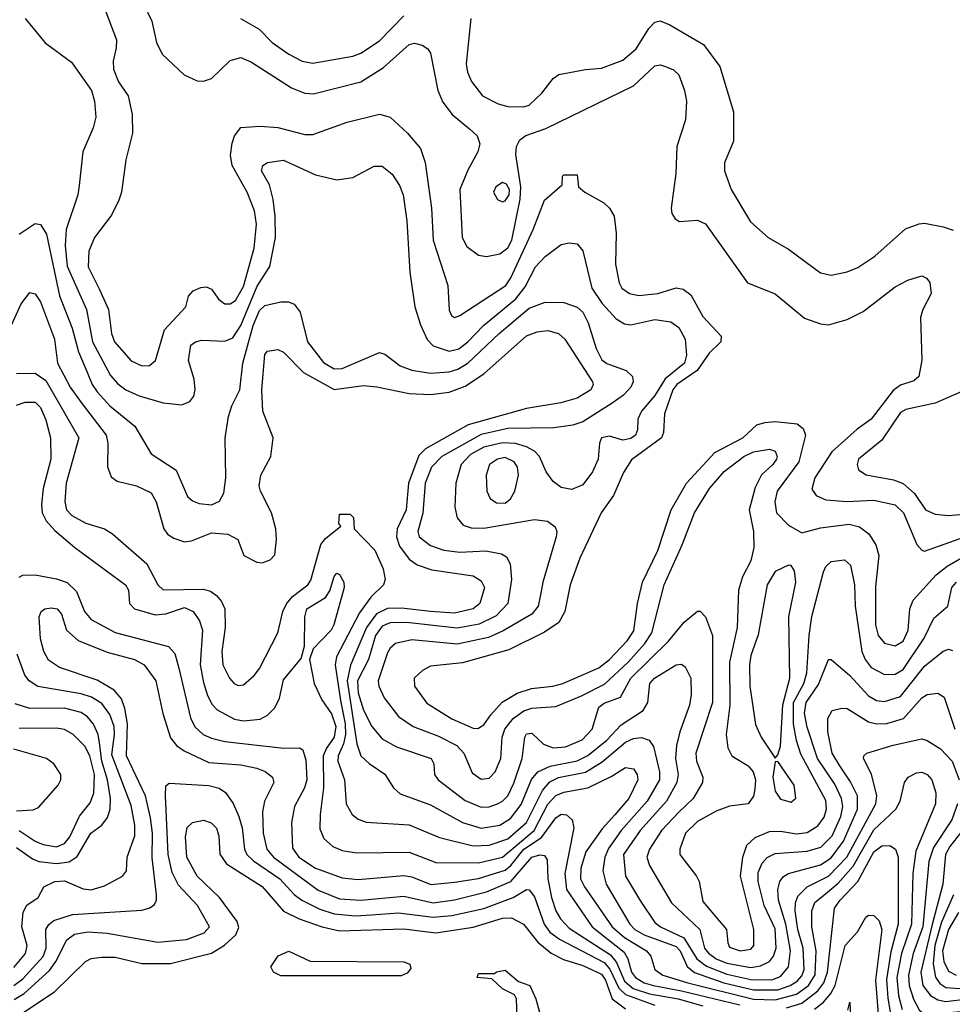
# Model space of a CAD drawing. Extents: x 997028 to 1115134, y 536408 to 618974.
# Tile 367 of 473: x 1056978 to 1060469, y 591515 to 595200. Entities that reach past the tile are written whole.
import ezdxf

# ---------------------------------------------------------------- set-up
doc = ezdxf.new("R2010")
doc.units = 0

msp = doc.modelspace()

# ---------------------------------------------------------------- linework, layer by layer
at = {"layer": '0CON10XD'}
for points in [[(1057440.6, 595259.4), (1057472.1, 595195), (1057489.6, 595115), (1057511.2, 595071.2), (1057593.4, 594993.4), (1057641.4, 594971.4), (1057665, 594969.6), (1057695, 594979.6), (1057765, 595046.8), (1057805, 595058.2), (1057845, 595041.3), (1057995.6, 594945.6), (1058045, 594925.3), (1058077.8, 594922.2), (1058255, 594967.2), (1058339, 595021), (1058435, 595107.1), (1058455, 595112.7), (1058484.5, 595104.5), (1058505, 595090.8), (1058515.5, 595075), (1058543.3, 594935), (1058561.5, 594891.5), (1058596.4, 594845), (1058661.1, 594791.1)], [(1057299.4, 595229.4), (1057340, 595125), (1057339.2, 595095), (1057327.1, 595045), (1057328.8, 595015), (1057347.4, 594967.4), (1057383.1, 594915), (1057398.6, 594845), (1057400, 594775), (1057374.4, 594675), (1057358.5, 594555), (1057348.9, 594525), (1057321.5, 594468.5), (1057257.1, 594385), (1057236.4, 594333.6), (1057234.3, 594275), (1057275, 594192.2), (1057309.5, 594115), (1057321.6, 594025), (1057332.7, 593995), (1057395, 593923.1), (1057435, 593904.6), (1057463.8, 593906.2), (1057486, 593924), (1057520.1, 594039.9), (1057599.2, 594125), (1057610, 594165), (1057626.7, 594185), (1057655, 594198.1), (1057675, 594200), (1057695, 594191.4), (1057723.2, 594153.2), (1057745, 594136.5), (1057765, 594136.9), (1057785, 594148.7), (1057815, 594202.1), (1057854.8, 594345), (1057864.3, 594435), (1057856.2, 594485), (1057829.2, 594555), (1057773.3, 594655), (1057767.1, 594692.9), (1057772.4, 594737.6), (1057782, 594765), (1057805, 594796.7), (1057878.1, 594801.9), (1057943.8, 594796.2), (1058045, 594770.4), (1058075, 594770), (1058203.4, 594816.6), (1058325, 594846.4), (1058365, 594835.6), (1058428.9, 594775), (1058478, 594718), (1058495.3, 594665.3), (1058519.2, 594495), (1058524.8, 594374.8), (1058580.8, 594205), (1058585, 594113.3), (1058593.5, 594093.5), (1058605, 594085.7), (1058625, 594092.5), (1058797.3, 594205), (1058816.3, 594233.7), (1058899.8, 594415), (1058942.5, 594525), (1059008.3, 594581.7), (1059010, 594615), (1059015, 594620), (1059065, 594620), (1059070, 594575), (1059093.3, 594555), (1059164.2, 594515), (1059185.6, 594495), (1059202.5, 594465), (1059210.7, 594400.7), (1059207.5, 594285), (1059221.8, 594215), (1059232, 594195), (1059260, 594175), (1059295, 594168.4), (1059366.2, 594175), (1059435, 594196.2), (1059461.7, 594191.7), (1059489.9, 594169.9), (1059535, 594088.9), (1059603.1, 594015), (1059601.9, 593995), (1059558.3, 593951.7), (1059513.4, 593886.6), (1059437.4, 593835), (1059422, 593815), (1059391.1, 593725), (1059387.2, 593655), (1059380.2, 593635), (1059267.4, 593552.6), (1059237.4, 593505), (1059200.2, 593419.8), (1059154.6, 593355), (1059074.1, 593185), (1059037.9, 593085), (1059017.9, 592985), (1058995.6, 592944.4), (1058942.7, 592907.3), (1058808.4, 592841.6), (1058635, 592793.4), (1058515, 592780), (1058485.8, 592764.2), (1058454.5, 592735), (1058455.5, 592705), (1058502.2, 592642.2), (1058595, 592583.2), (1058675, 592547.9), (1058692.8, 592547.2), (1058715, 592561.5), (1058741.1, 592598.9), (1058783.7, 592646.3), (1058840.2, 592679.8), (1058893.3, 592696.7), (1058973.8, 592705), (1059010.6, 592715), (1059145, 592774.4), (1059185.2, 592805), (1059251.6, 592875), (1059276.7, 592913.3), (1059290.2, 593015), (1059309.4, 593095), (1059366.7, 593213.3), (1059416.1, 593365), (1059474.3, 593465.7), (1059580.1, 593579.9), (1059684, 593635), (1059736.8, 593683.2), (1059766.9, 593693.1), (1059805, 593696.4), (1059887.5, 593687.5), (1059910, 593670), (1059918.8, 593645), (1059893.9, 593545), (1059813.2, 593435), (1059803.8, 593395), (1059810, 593355), (1059855, 593307.9), (1059905, 593278.9), (1059975, 593297.7), (1060082.3, 593312.3), (1060121.7, 593301.7), (1060155.8, 593275.7), (1060182.1, 593235), (1060193.9, 593195), (1060181, 593079), (1060181, 592935), (1060191.2, 592895), (1060215, 592866.9), (1060255, 592857.2), (1060285, 592874.1), (1060303.7, 592915), (1060309.8, 592995), (1060322.2, 593027.8), (1060408.1, 593121.9), (1060450, 593155), (1060535, 593204.2)], [(1057804, 595205), (1057874.1, 595164.1), (1057922.7, 595115), (1057985, 595070.7), (1058035, 595045.4), (1058075, 595037.3), (1058225, 595064.2), (1058254.5, 595075), (1058325, 595120.6), (1058415, 595214.1)], [(1056997.5, 595205), (1057073.3, 595113.3), (1057171.7, 595041.7), (1057246.5, 594935), (1057257.5, 594895), (1057262, 594835), (1057252.4, 594795), (1057213.8, 594705), (1057200.7, 594579.3), (1057195.3, 594545), (1057151.1, 594415), (1057147.7, 594355), (1057155, 594277.1), (1057227.3, 594115), (1057249.8, 593995), (1057317.8, 593867.8), (1057345, 593836.6), (1057375, 593814.2), (1057425, 593792), (1057515, 593766.4), (1057585, 593759.2), (1057615, 593770.5), (1057628.9, 593791.1), (1057634.2, 593815.7), (1057631, 593855), (1057609.3, 593925), (1057618.2, 593981.8), (1057635.4, 593994.6), (1057658.8, 594001.2), (1057745, 593997.3), (1057775, 594009.7), (1057805, 594055.3), (1057866.8, 594203.2), (1057913.3, 594276.7), (1057934.5, 594385), (1057934.2, 594465), (1057926.7, 594526.7), (1057912.3, 594582.3), (1057883.1, 594635), (1057887.1, 594655), (1057905, 594665.4), (1057965, 594673.9), (1058085, 594619.5), (1058165, 594600.6), (1058225, 594609.4), (1058305, 594651.5), (1058335, 594651.5), (1058371.5, 594621.5), (1058399.7, 594579.7), (1058413.4, 594545), (1058427.2, 594447.2), (1058437.8, 594255), (1058456.6, 594125), (1058478.1, 594058.1), (1058503.2, 594003.2), (1058525, 593979.3), (1058585, 593959.6), (1058621.3, 593968.7), (1058655, 593994), (1058714.2, 594055.8), (1058834.3, 594155.7), (1058869.5, 594200.5), (1058908, 594275), (1058945, 594313.8), (1059005, 594358.2), (1059035, 594364.5), (1059065, 594360.6), (1059086.2, 594335), (1059119.5, 594195), (1059158.3, 594138.3), (1059210.9, 594080.9), (1059242.1, 594062.1), (1059265, 594057.9), (1059355, 594077.5), (1059415, 594069.6), (1059445, 594048.2), (1059468.4, 594005), (1059473.5, 593945), (1059466.1, 593915), (1059393.7, 593856.3), (1059355, 593793.2), (1059304.7, 593735), (1059291.6, 593705), (1059290.7, 593665), (1059283.1, 593645), (1059265, 593632.4), (1059235.9, 593625.9), (1059185, 593641.8), (1059155.7, 593635), (1059148.2, 593615), (1059143.3, 593555), (1059121.8, 593508.2), (1059085, 593459.5), (1059045, 593441.1), (1059005, 593449.4), (1058975, 593472.2), (1058948.1, 593508.1), (1058923.3, 593565), (1058905.3, 593585), (1058875, 593601.9), (1058833.7, 593613.7), (1058785, 593616.9), (1058715, 593599.6), (1058665, 593572.9), (1058630, 593535), (1058610, 593465), (1058606.1, 593375), (1058615.3, 593335.3), (1058638.2, 593308.2), (1058667.8, 593297.8), (1058715, 593296.8), (1058905, 593329.7), (1058953, 593323), (1058981.5, 593301.5), (1058987.7, 593285), (1058986.1, 593265), (1058935.8, 593095), (1058927.2, 593047.2), (1058918.9, 593005), (1058894.1, 592975), (1058787.6, 592912.4), (1058732.7, 592887.3), (1058615, 592862.7), (1058445, 592879.6), (1058384.8, 592865.2), (1058365, 592848.2), (1058355, 592830), (1058320, 592725), (1058321.9, 592705), (1058341.9, 592661.9), (1058395, 592592.5), (1058450, 592555), (1058545, 592518.4), (1058613.9, 592483.9), (1058639.6, 592455), (1058671.4, 592381.4), (1058705, 592357.5), (1058735, 592361.8), (1058757.1, 592385), (1058779, 592435), (1058783.3, 592515), (1058793.2, 592545), (1058825.1, 592584.9), (1058865, 592612.9), (1058895, 592623.2), (1058985, 592628.9), (1059080.1, 592669.9), (1059166.7, 592713.3), (1059255.6, 592795), (1059317.6, 592865), (1059344.4, 592905), (1059389.8, 593085), (1059457.7, 593235), (1059503.3, 593355), (1059559.4, 593445), (1059615, 593509.4), (1059688, 593565), (1059725, 593582.5), (1059785, 593593.2), (1059805.4, 593585), (1059813.3, 593565), (1059811.2, 593555), (1059797.3, 593535), (1059753.9, 593496.1), (1059730.3, 593449.7), (1059708.2, 593365), (1059724.6, 593285), (1059725.9, 593225), (1059714.1, 593175), (1059683.2, 593115), (1059668.9, 593065), (1059663.4, 592925), (1059635.2, 592795), (1059636, 592635), (1059621.6, 592525), (1059628.5, 592475), (1059643.3, 592445), (1059705, 592407.9), (1059723.2, 592385), (1059731.9, 592355), (1059730.1, 592319.9), (1059725, 592294.3), (1059705, 592265.6), (1059635, 592256.7), (1059585, 592238.2), (1059515, 592199), (1059470, 592155), (1059448.8, 592095), (1059449.1, 592075), (1059511.5, 591995), (1059520.7, 591975), (1059535, 591899.4), (1059623.9, 591795), (1059627.9, 591745), (1059635, 591728.9), (1059675, 591715.3), (1059715, 591721.1), (1059725.3, 591735), (1059725.3, 591795), (1059676.2, 591995), (1059685.1, 592065), (1059700.1, 592109.9), (1059730.6, 592139.4), (1059785, 592161.1), (1059825, 592162.6), (1059885, 592152.3), (1059925, 592158.5), (1059965, 592182.9), (1059989.3, 592215), (1059998.4, 592245), (1059995, 592277.8), (1059901.6, 592451.6), (1059885, 592502.2), (1059874.2, 592564.2), (1059873.8, 592645), (1059913.5, 592715), (1059923.9, 592756.1), (1059932.3, 592895), (1059943.3, 592966.7), (1059986.7, 593133.3), (1059995.9, 593154.1), (1060015, 593172.2), (1060065, 593178.5), (1060088.2, 593158.2), (1060103, 593085), (1060104.5, 593004.5), (1060130, 592835), (1060142.7, 592805), (1060165, 592775.9), (1060215, 592748.8), (1060255, 592750), (1060285, 592768.1), (1060363.1, 592885), (1060399.9, 592960.1), (1060451.8, 593005), (1060466.7, 593075), (1060484.1, 593095)], [(1058666.5, 595205), (1058648.7, 595035), (1058653.7, 595003.7), (1058668.5, 594968.5), (1058710.6, 594915), (1058769.2, 594885), (1058805, 594874.7), (1058865, 594873.8), (1058885, 594880), (1058932.5, 594925), (1058975, 594980), (1058995.4, 594994.6), (1059095, 595013.8), (1059155, 595018.5), (1059235, 595048.9), (1059285, 595090.8), (1059332.9, 595167.1), (1059355, 595191.1), (1059375, 595195.6), (1059411.5, 595181.5), (1059537.8, 595107.8), (1059598.9, 595025), (1059649.4, 594855), (1059649.4, 594745), (1059616.5, 594665), (1059615.5, 594635), (1059641.5, 594565), (1059713.8, 594443.8), (1059780, 594385), (1059855, 594341.1), (1059975, 594252.5), (1060015, 594244.5), (1060075, 594256.2), (1060115, 594273.1), (1060178.6, 594315), (1060293.2, 594416.8), (1060344.4, 594435.6), (1060365, 594438.1), (1060435, 594424.5), (1060472.4, 594412.4)], [(1058661.1, 594791.1), (1058690.5, 594765), (1058700.5, 594735), (1058692.5, 594705), (1058655, 594637.5), (1058624.7, 594565), (1058634.2, 594385), (1058651.3, 594351.3), (1058695, 594319.2), (1058725, 594313.2), (1058775, 594323.6), (1058804.3, 594345.7), (1058819.4, 594375), (1058851.1, 594528.9), (1058853.8, 594575), (1058834.8, 594695.2), (1058837.6, 594725), (1058850.1, 594749.9), (1058872.8, 594767.2), (1058946.6, 594793.4), (1059275, 594952), (1059355, 595026.9), (1059375, 595030.8), (1059395.3, 595025.3), (1059425, 595012.7), (1059445, 594994.3), (1059466.8, 594935), (1059473.2, 594895), (1059470.4, 594825), (1059436.9, 594725), (1059433.8, 594625), (1059416.9, 594495), (1059419.2, 594475), (1059431.2, 594455), (1059447.5, 594445), (1059515, 594450), (1059545, 594435.7), (1059702.5, 594215), (1059805, 594174.5), (1059915, 594083.1), (1059975, 594061.9), (1060005, 594058.1), (1060075, 594077.8), (1060135, 594107.8), (1060255, 594200), (1060302, 594225), (1060355, 594241.2), (1060372.6, 594232.6), (1060385, 594216.7), (1060389.7, 594175), (1060358.2, 594115), (1060350, 594085), (1060354.6, 593925.4), (1060343.1, 593865), (1060325, 593848.5), (1060275, 593831.8), (1060247.5, 593812.5), (1060165, 593705.3), (1060112.5, 593667.5), (1060017.2, 593582.8), (1059954.7, 593485), (1059942.7, 593442.7), (1059958.8, 593418.8), (1059995, 593402.9), (1060075, 593397.4), (1060175, 593402.1), (1060255, 593383.8), (1060285.7, 593355), (1060336.2, 593236.2), (1060354.2, 593214.2), (1060365, 593210.5), (1060515.7, 593264.3)], [(1058785, 594518.4), (1058795, 594521.8), (1058809.6, 594545), (1058810.7, 594565), (1058800, 594585), (1058785, 594590.2), (1058760.4, 594575), (1058750.9, 594555), (1058766.6, 594526.6), (1058785, 594518.4)], [(1056975, 594397.5), (1057035, 594437.2), (1057055, 594433.2), (1057077.8, 594397.8), (1057126, 594166), (1057173.8, 594045), (1057197.4, 593957.4), (1057230.6, 593880.6), (1057248.7, 593835), (1057267, 593807), (1057315.1, 593755.1), (1057408.6, 593678.6), (1057470, 593575), (1057563.6, 593513.6), (1057605.9, 593415.9), (1057625, 593399.5), (1057649.5, 593389.5), (1057695, 593383.8), (1057725, 593398.1), (1057742.2, 593427.8), (1057748.8, 593485), (1057747.3, 593635), (1057759.4, 593715), (1057771.3, 593755), (1057801.1, 593815), (1057813.2, 593915), (1057851.6, 594055), (1057875, 594111.2), (1057895, 594130.5), (1057954.6, 594144.6), (1057983.8, 594143.8), (1058005.4, 594135.4), (1058027.3, 594105), (1058054.8, 593994.8), (1058115, 593916.9), (1058155, 593893), (1058185, 593895.2), (1058325, 593954), (1058345, 593948), (1058402.2, 593905), (1058445, 593888.3), (1058515, 593877.7), (1058585, 593882.4), (1058618.3, 593891.7), (1058655.5, 593914.5), (1058772.4, 594025), (1058885, 594120.4), (1058945, 594142.4), (1059015, 594141.2), (1059064.4, 594124.4), (1059085.8, 594105), (1059105, 594065.6), (1059135, 593969.1), (1059157.2, 593927.2), (1059175, 593913.6), (1059247.6, 593887.6), (1059271.9, 593865), (1059274.5, 593845), (1059265.4, 593825), (1059238, 593795), (1059195, 593765.2), (1059085, 593695.2), (1059047.9, 593682.1), (1058977.2, 593672.8), (1058805, 593669.5), (1058705, 593647.9), (1058557.5, 593565), (1058519.2, 593525), (1058494.9, 593465.1), (1058487, 593353), (1058467.7, 593285), (1058473.5, 593265), (1058515, 593231.6), (1058565.2, 593215.2), (1058625, 593207.5), (1058722, 593212), (1058781.2, 593201.2), (1058800.2, 593190.2), (1058814, 593164), (1058819.1, 593105), (1058804.7, 593015), (1058760.9, 592969.1), (1058697.9, 592937.9), (1058615, 592922.3), (1058425, 592943.9), (1058365, 592942.4), (1058335, 592929.8), (1058309.2, 592895), (1058283.2, 592805), (1058242, 592725), (1058245, 592681.1), (1058265, 592615.5), (1058295.8, 592555), (1058335, 592509.1), (1058388.7, 592478.7), (1058517.5, 592435), (1058528.1, 592415), (1058530.6, 592375), (1058543.5, 592355), (1058645, 592277.9), (1058705, 592252.7), (1058735, 592254.4), (1058765.6, 592265), (1058785.1, 592274.9), (1058805, 592295.3), (1058827.5, 592342.5), (1058858.3, 592435), (1058868.4, 592515), (1058875, 592527.1), (1058895, 592530), (1058938.1, 592488.1), (1058975, 592474.8), (1059021, 592479), (1059082.8, 592505), (1059120.3, 592545), (1059145, 592626.8), (1059165, 592642.3), (1059226.4, 592665), (1059265.6, 592735), (1059406.3, 592873.7), (1059465, 592945.7), (1059515, 592986), (1059525, 592986.2), (1059545.4, 592965.4), (1059570.8, 592895), (1059570.5, 592645), (1059508.1, 592455), (1059510.7, 592425), (1059534.7, 592365), (1059533.4, 592345), (1059498.8, 592285), (1059445.8, 592235), (1059379.8, 592165), (1059334.8, 592095), (1059325.8, 592065), (1059335, 592034.4), (1059417.3, 591895), (1059523.1, 591795), (1059541.3, 591725), (1059555.7, 591705.7), (1059585, 591685.1), (1059625, 591668.5), (1059715, 591653.1), (1059751, 591659), (1059784.3, 591675.7), (1059799.8, 591695), (1059809.1, 591725), (1059805, 591797.5), (1059764.9, 591885), (1059741.6, 591975), (1059741.7, 592008.3), (1059756.7, 592043.3), (1059775.9, 592064.1), (1059805, 592078.7), (1059925, 592088.2), (1059976.5, 592103.5), (1060019.1, 592145), (1060051.6, 592218.4), (1060058.9, 592255), (1060054.5, 592285), (1060028.5, 592338.5), (1059964.6, 592435), (1059925, 592552.5), (1059915.2, 592605), (1059921.7, 592645), (1059967.5, 592712.4), (1060005, 592806), (1060015, 592805.8), (1060085, 592745.4), (1060155, 592669.7), (1060185, 592651.8), (1060215, 592647.7), (1060275, 592667.5), (1060365, 592780), (1060435, 592836.8), (1060455, 592843.6), (1060469.7, 592839.7)], [(1056927.5, 594012.5), (1056982.8, 594137.2), (1057015, 594178.8), (1057035, 594174.3), (1057055, 594144.3), (1057108.1, 594005), (1057119.2, 593915), (1057166.5, 593825), (1057207.4, 593767.4), (1057301.1, 593645), (1057307.1, 593615), (1057306.4, 593526.4), (1057319.4, 593489.4), (1057342.7, 593472.7), (1057415, 593455.5), (1057469.2, 593429.2), (1057488.5, 593395), (1057517.3, 593295), (1057531.1, 593275), (1057555, 593259.7), (1057595, 593245.8), (1057620.3, 593249.7), (1057695, 593280), (1057756.7, 593275), (1057793.8, 593255), (1057816.7, 593195), (1057865, 593169.2), (1057885, 593167.5), (1057915, 593178.8), (1057932.7, 593197.3), (1057939.2, 593255), (1057935.8, 593295), (1057920.5, 593355), (1057878.8, 593435), (1057874.6, 593455), (1057880, 593495), (1057918.1, 593565), (1057926.5, 593635), (1057887.9, 593735), (1057884.2, 593815), (1057895, 593947.5), (1057905, 593960), (1057944.2, 593965.8), (1057965, 593955.6), (1058040.2, 593880.2), (1058155, 593816.4), (1058265, 593830.9), (1058315, 593826.6), (1058435, 593800.5), (1058515, 593797), (1058585, 593806.6), (1058645, 593828.9), (1058714.9, 593875.1), (1058875, 594016.4), (1058915, 594032.4), (1058955, 594037.2), (1058995, 594025.4), (1059018.8, 594005), (1059121.3, 593845), (1059123.9, 593835), (1059115.4, 593815), (1059065, 593783.2), (1059003.5, 593766.5), (1058875, 593745.2), (1058656.7, 593683.3), (1058496.3, 593593.7), (1058471.4, 593568.6), (1058433.5, 593465), (1058424.3, 593365), (1058390.3, 593295), (1058388.5, 593265), (1058399.9, 593229.9), (1058435, 593181.1), (1058465, 593160), (1058520.6, 593140.6), (1058675, 593119.2), (1058705, 593100.4), (1058717.6, 593075), (1058700, 593015), (1058674.5, 592995), (1058605, 592978.3), (1058515, 592985.5), (1058407.3, 592997.3), (1058355, 592996.2), (1058313.5, 592976.5), (1058275.4, 592925), (1058216.1, 592783.9), (1058203.5, 592725), (1058239.2, 592489.2), (1058254.7, 592445), (1058285.9, 592415.9), (1058345, 592376.7), (1058376.7, 592325), (1058402.3, 592302.3), (1058515, 592261.2), (1058635, 592195.2), (1058705, 592174.1), (1058775, 592185.9), (1058815, 592210), (1058855, 592263.1), (1058893.8, 592356.2), (1058916.8, 592385), (1058963.3, 592406.7), (1059065, 592426.3), (1059103.9, 592446.1), (1059175, 592503.5), (1059229.6, 592560.4), (1059311.6, 592615), (1059329.5, 592645), (1059336.5, 592715), (1059354.1, 592735), (1059435, 592785.4), (1059455, 592787.8), (1059468.4, 592778.4), (1059490, 592735), (1059490.9, 592675), (1059484.6, 592634.6), (1059448.3, 592535), (1059436.5, 592483.5), (1059432.1, 592435), (1059442.1, 592375), (1059438, 592345), (1059399.3, 592275), (1059300.5, 592165), (1059237.7, 592075), (1059245, 591994.4), (1059301.5, 591901.5), (1059355, 591821.6), (1059376.9, 591805), (1059464, 591764), (1059513, 591685), (1059548.1, 591658.1), (1059625, 591627.6), (1059715, 591607.4), (1059793, 591607), (1059825, 591619.2), (1059855.2, 591655), (1059863.3, 591715), (1059845, 591814.6), (1059817.7, 591905), (1059815.2, 591944.8), (1059822.5, 591975), (1059836.7, 591993.3), (1059855.5, 592005), (1059975, 592037.2), (1060015, 592063), (1060061, 592125), (1060114, 592245), (1060113.5, 592295), (1060087.5, 592347.5), (1060047.4, 592407.4), (1060018.8, 592455), (1060002.4, 592535), (1060003.2, 592585), (1060018.8, 592615), (1060055, 592623.8), (1060075, 592622), (1060155, 592571.6), (1060185, 592564.8), (1060223.8, 592566.2), (1060286, 592584), (1060355, 592661.8), (1060375, 592674.6), (1060415, 592678.9), (1060438.5, 592665), (1060478.4, 592545)], [(1056965, 593876.4), (1057035, 593877.7), (1057075, 593849.3), (1057198.7, 593635), (1057151.1, 593465), (1057146.4, 593396.4), (1057152.9, 593365), (1057173.1, 593345), (1057225, 593315.7), (1057294.7, 593294.7), (1057325, 593275.5), (1057453.5, 593163.5), (1057495, 593085.5), (1057515, 593066.8), (1057665, 593068.7), (1057691.2, 593061.2), (1057714.8, 593044.8), (1057732.9, 593022.9), (1057745.3, 592995), (1057746.2, 592925), (1057733.9, 592835), (1057737.4, 592785), (1057762.5, 592735), (1057780, 592715), (1057795, 592707.7), (1057815, 592711.2), (1057855, 592745.6), (1057875, 592771.9), (1057943.4, 592905), (1057962.9, 592985), (1057975.8, 593014.2), (1057999.1, 593040.9), (1058056.5, 593085), (1058068, 593102), (1058104.4, 593235.6), (1058122.2, 593257.8), (1058180, 593305), (1058172.5, 593315), (1058175, 593350), (1058215, 593350), (1058227, 593337), (1058230, 593295), (1058307.5, 593215), (1058338.7, 593145), (1058345.4, 593105), (1058340, 593085), (1058291.8, 593038.2), (1058249.6, 592980.4), (1058163, 592815), (1058158.8, 592785), (1058178.3, 592651.7), (1058195.4, 592565), (1058197.3, 592525), (1058189.8, 592490.2), (1058170, 592445), (1058168.4, 592425), (1058192.9, 592355), (1058200, 592265), (1058222.7, 592225), (1058245, 592207.7), (1058275, 592197.2), (1058435, 592186.9), (1058548.7, 592138.7), (1058675, 592108.6), (1058735, 592111), (1058805, 592134.6), (1058875, 592195.6), (1058934.4, 592315.6), (1058962, 592348), (1058995, 592363.8), (1059095, 592384), (1059158.1, 592421.9), (1059245, 592496.6), (1059275, 592510.2), (1059305, 592513.1), (1059333.5, 592503.5), (1059350.1, 592480.1), (1059372.3, 592385), (1059372.1, 592355), (1059326.6, 592275), (1059228.6, 592165), (1059182.2, 592097.8), (1059168, 592065), (1059160.9, 592015), (1059172.6, 591965), (1059261, 591815), (1059280.9, 591795), (1059315.3, 591775), (1059435, 591731.3), (1059450, 591715), (1059476.1, 591656.1), (1059503.9, 591633.9), (1059612.9, 591595), (1059725, 591568.5), (1059815, 591569.6), (1059862.3, 591585), (1059888.5, 591601.5), (1059905, 591621.4), (1059914.1, 591645), (1059910.6, 591725), (1059890.1, 591795), (1059880.3, 591865), (1059881.3, 591895), (1059890, 591920), (1059924.9, 591955.1), (1060005, 591994), (1060074.3, 592065), (1060182.4, 592265), (1060185.6, 592295), (1060166.1, 592376.1), (1060136.7, 592435), (1060137.1, 592445), (1060149.2, 592455), (1060247.5, 592485), (1060355, 592508.4), (1060375, 592502.7), (1060425, 592470.6), (1060468.6, 592425), (1060494.4, 592355)], [(1060502.2, 593807.8), (1060405, 593765.3), (1060295, 593741.6), (1060275, 593730), (1060205, 593626.1), (1060117.9, 593555), (1060112.5, 593535), (1060118.1, 593515), (1060146.7, 593496.7), (1060248.1, 593478.1), (1060285, 593464.1), (1060327.2, 593427.2), (1060368.5, 593365), (1060405, 593349.3), (1060455, 593344.2), (1060625, 593359.2)], [(1056965, 593757.5), (1056998.2, 593768.2), (1057035, 593768.8), (1057055, 593748.2), (1057075, 593702.9), (1057092.5, 593635), (1057094.5, 593555), (1057066, 593445), (1057059.1, 593385), (1057061.9, 593355), (1057076.8, 593325), (1057108.5, 593288.5), (1057184.4, 593224.4), (1057373.1, 593085), (1057384.4, 593065), (1057388.6, 593015), (1057407.5, 592995), (1057485, 592973.2), (1057525, 592976.7), (1057595, 592999.8), (1057627.1, 592985), (1057650.4, 592950.4), (1057661.5, 592915), (1057653.3, 592785), (1057665, 592719.2), (1057681, 592671), (1057697.5, 592637.5), (1057717.1, 592617.1), (1057781.6, 592581.6), (1057815, 592576.3), (1057877.7, 592582.3), (1057905, 592596.9), (1057932.1, 592625), (1057949.8, 592660.2), (1057965, 592729.2), (1058031.4, 592808.6), (1058043.3, 592855), (1058044.8, 592965), (1058052.5, 592995), (1058122.3, 593037.7), (1058137.9, 593062.1), (1058155, 593116), (1058165, 593128), (1058175, 593124), (1058191.5, 593095), (1058192.7, 593075), (1058153.9, 592935), (1058143.6, 592915), (1058075.6, 592845), (1058062, 592805), (1058080, 592715), (1058108.9, 592655), (1058145, 592602.5), (1058161.4, 592555), (1058155, 592515.3), (1058126, 592474), (1058114.1, 592445), (1058114.9, 592325.1), (1058101.9, 592225), (1058101.2, 592171.2), (1058116.2, 592135), (1058149.4, 592105), (1058185, 592090.7), (1058238.1, 592081.9), (1058435, 592084.3), (1058535, 592045.7), (1058695, 592044.3), (1058785, 592066), (1058903.8, 592165), (1058955, 592263.9), (1058984, 592296), (1059015, 592309.2), (1059104.9, 592325.1), (1059192, 592368), (1059245, 592401.8), (1059275, 592396.4), (1059289.2, 592375), (1059291.6, 592355), (1059257.6, 592285), (1059205, 592223.9), (1059158.2, 592171.8), (1059096.8, 592085), (1059078.3, 592025), (1059077.3, 591985), (1059091.6, 591955), (1059195.5, 591805), (1059242.2, 591765), (1059323.6, 591715), (1059340, 591695), (1059355.4, 591645), (1059385, 591624.5), (1059479.2, 591595), (1059725, 591533.9), (1059805, 591531.1), (1059885, 591553.2), (1059930.7, 591585), (1059954.9, 591625), (1059959.6, 591715), (1059943.1, 591805), (1059942.6, 591865), (1059954.4, 591895.6), (1060001, 591935), (1060041.4, 591968.6), (1060097.7, 592032.3), (1060175, 592167.5), (1060257.8, 592245), (1060273.5, 592275), (1060289.5, 592345), (1060303.1, 592365), (1060335, 592381.8), (1060355, 592384), (1060375, 592375.3), (1060392.7, 592355), (1060406.7, 592306.7), (1060405.8, 592265), (1060332.5, 592087.5), (1060321.3, 592005), (1060316, 591815), (1060278.7, 591705), (1060261.4, 591615), (1060267.6, 591547.6), (1060281.4, 591495)], [(1058795, 593390), (1058815, 593406.5), (1058831.6, 593435), (1058845.3, 593495), (1058840.6, 593525), (1058829.1, 593545), (1058795, 593561.5), (1058766.7, 593555), (1058736.5, 593535), (1058723.2, 593495), (1058726.7, 593435), (1058738.3, 593408.3), (1058762, 593392), (1058795, 593390)], [(1059805, 592436.7), (1059815, 592448.8), (1059825, 592481.2), (1059833.9, 592636.1), (1059860, 592735), (1059856.5, 592965), (1059882.7, 593095), (1059877.6, 593137.6), (1059865, 593156.7), (1059855, 593158.8), (1059805, 593134.4), (1059775.9, 593085), (1059742, 592898), (1059715, 592820.8), (1059709.3, 592785), (1059710.4, 592705), (1059732.6, 592562.6), (1059753.1, 592515), (1059805, 592436.7)], [(1056976, 593114), (1056989.3, 593120.7), (1057035, 593122.9), (1057115, 593107.5), (1057155, 593093.4), (1057190, 593060), (1057219.8, 592985), (1057245, 592954.7), (1057335, 592906.7), (1057534.2, 592854.2), (1057557.7, 592827.7), (1057572.7, 592772.7), (1057616.5, 592586.5), (1057633.3, 592553.3), (1057664.5, 592525), (1057695, 592510.5), (1057745, 592498.1), (1057966.2, 592473.8), (1058025, 592474.2), (1058037.1, 592467.1), (1058048.1, 592428.1), (1058052.6, 592355), (1058043.8, 592325), (1058006.5, 592255), (1057995.2, 592195), (1057998.9, 592098.9), (1058022.7, 592065), (1058085, 592024), (1058185, 591988.4), (1058245, 591981.5), (1058415, 591996.5), (1058445, 591992.3), (1058516.1, 591963.9), (1058605, 591972.1), (1058695, 591985.7), (1058795, 592016.8), (1058815.9, 592034.1), (1058864.6, 592095.4), (1058931.3, 592138.7), (1058985, 592213.1), (1059005, 592226.4), (1059025, 592224.6), (1059045.3, 592205.3), (1059051.6, 592175), (1059017.9, 592005), (1059025.1, 591945.1), (1059120.6, 591805), (1059239.8, 591709.8), (1059253.9, 591685), (1059268.4, 591635), (1059282.2, 591615), (1059315, 591595.6), (1059349.6, 591585), (1059455, 591565.9), (1059673.3, 591513.3)], [(1057467.4, 592212.6), (1057448.1, 592295), (1057377.4, 592445), (1057380.5, 592565), (1057371.7, 592621.7), (1057358.6, 592658.6), (1057330.7, 592690.7), (1057267.7, 592727.7), (1057126, 592776), (1057085, 592802.7), (1057067.3, 592835), (1057055, 592882.5), (1057050.5, 592965), (1057057.5, 592985), (1057071.2, 592995), (1057095, 592999.1), (1057118, 592995), (1057134.4, 592975), (1057153.1, 592915), (1057196, 592876), (1057305, 592833.2), (1057407.1, 592805), (1057443.6, 592785), (1057487.1, 592725), (1057513.9, 592603.9), (1057542.2, 592512.2), (1057564.1, 592484.1), (1057593.5, 592463.5), (1057685, 592420.4), (1057805, 592411), (1057865, 592399), (1057896.2, 592386.2), (1057923.8, 592365), (1057928.5, 592345), (1057894.1, 592275), (1057886.9, 592235), (1057889.2, 592155), (1057902.4, 592095), (1057928.1, 592065), (1058095, 591941.9), (1058175, 591909.3), (1058254.1, 591904.1), (1058415, 591919.5), (1058525, 591894.9), (1058605, 591906.1), (1058725, 591936.3), (1058815.8, 591974.2), (1058895, 592065.2), (1058925, 592074.1), (1058941.7, 592071.7), (1058951.5, 592055), (1058954.5, 591985), (1058967.9, 591915), (1058984.1, 591865), (1059001.6, 591835), (1059035, 591800), (1059189.7, 591699.7), (1059211.2, 591671.2), (1059241.9, 591601.9), (1059274.3, 591574.3), (1059335, 591554.2), (1059442.3, 591535), (1059535, 591509)], [(1056955, 591653.1), (1056999.8, 591705), (1057005.2, 591735), (1056985.2, 591805), (1056990.2, 591859.8), (1057004.3, 591885.7), (1057046.2, 591915), (1057068, 591955), (1057108.8, 591975), (1057145, 591977.1), (1057215, 591946.6), (1057245, 591943.2), (1057295, 591957.8), (1057362, 591995), (1057377.5, 592015), (1057380, 592065), (1057408, 592145), (1057408.1, 592185), (1057395, 592258.9), (1057322, 592448), (1057332.5, 592525), (1057331, 592555), (1057315, 592599.3), (1057285, 592640.4), (1057246, 592665), (1057207.2, 592677.2), (1057045, 592704.8), (1057013.1, 592725), (1056996.7, 592746.7), (1056968, 592825)], [(1056965, 592101.9), (1057025, 592059), (1057049, 592049), (1057115, 592041.3), (1057162.1, 592047.9), (1057192.4, 592067.6), (1057244.2, 592155), (1057285.4, 592185), (1057306.3, 592213.7), (1057315.7, 592245), (1057317.5, 592285), (1057306.3, 592355), (1057285.4, 592425.4), (1057276.5, 592493.4), (1057270.8, 592525), (1057253.5, 592563.4), (1057231.3, 592591.4), (1057207.3, 592607.3), (1057145, 592623), (1057015, 592621.7), (1056960.1, 592640.1)], [(1056976, 592166), (1057035, 592125.9), (1057065, 592113.2), (1057115, 592104.3), (1057145, 592116.9), (1057165, 592142), (1057201.1, 592218.9), (1057241.5, 592268.5), (1057255.1, 592304.9), (1057257.8, 592375), (1057240, 592445), (1057220.8, 592480.8), (1057178, 592525), (1057145, 592543.8), (1057115, 592548.5), (1056975, 592547.6)], [(1056965, 592239), (1057027.6, 592242.4), (1057048.1, 592251.9), (1057121.5, 592335), (1057131.5, 592355), (1057131.1, 592375), (1057105, 592414.3), (1057077.5, 592435), (1056955, 592469.4)], [(1059865, 592271.4), (1059883, 592287), (1059876.2, 592335), (1059815, 592423.3), (1059805, 592422.5), (1059796.6, 592365), (1059805, 592312), (1059825, 592283.1), (1059865, 592271.4)], [(1056957.4, 591532.6), (1056994.7, 591555.3), (1057088.7, 591641.3), (1057112.4, 591675), (1057153.8, 591756.2), (1057182.6, 591777.4), (1057234.4, 591785.6), (1057305, 591781), (1057495, 591747.7), (1057602.4, 591757.6), (1057667.9, 591782.1), (1057688, 591805), (1057643.3, 591885), (1057571.4, 591961.4), (1057548.3, 592008.3), (1057533.6, 592075), (1057523.4, 592296.6), (1057525, 592332.5), (1057537.5, 592342.5), (1057685, 592334.2), (1057724.2, 592324.2), (1057748, 592308), (1057777, 592267), (1057797.8, 592217.8), (1057809.8, 592175), (1057819.2, 592095), (1057828.3, 592075), (1057852.3, 592052.3), (1057951, 591985), (1058005, 591926.2), (1058034.2, 591904.2), (1058100.7, 591870.7), (1058155, 591852.9), (1058235, 591845.9), (1058295, 591850), (1058395, 591856.8), (1058525, 591841), (1058595, 591847.6), (1058715, 591873.4), (1058824.9, 591915.1), (1058875, 591944.1), (1058885, 591943.3), (1058905, 591917.1), (1058940.8, 591815), (1058961.9, 591785), (1058998.2, 591758.2), (1059165, 591671.6), (1059186.6, 591646.6), (1059221, 591575), (1059245, 591551.4), (1059355, 591511.8)], [(1060488.4, 592265), (1060467.2, 592205), (1060398.3, 592101.7), (1060380.5, 592049.5), (1060358.7, 591805), (1060322.7, 591705), (1060304.4, 591624.4), (1060307.8, 591585), (1060323.9, 591533.9), (1060345, 591494.7), (1060365, 591476.6), (1060545, 591491.2)], [(1056955, 591584.9), (1056989.3, 591610.7), (1057065.8, 591694.2), (1057077.1, 591725), (1057075.2, 591795), (1057086.5, 591813.5), (1057105, 591828.1), (1057175, 591850.8), (1057435, 591866.8), (1057464.6, 591875.4), (1057482.1, 591887.9), (1057490, 591905), (1057490, 591925), (1057473.5, 592063.4), (1057474.3, 592155), (1057467.4, 592212.6)], [(1056985, 591480), (1057108.3, 591561.7), (1057223.5, 591675), (1057245, 591685.9), (1057285, 591691.8), (1057335, 591691.1), (1057435, 591667.5), (1057542.2, 591667.8), (1057695, 591706.8), (1057743.9, 591736.1), (1057787.1, 591775), (1057798.2, 591801.8), (1057791.8, 591825), (1057725.2, 591915.2), (1057641.3, 591995), (1057603.3, 592065), (1057598, 592142), (1057605, 592177.1), (1057624, 592195), (1057665, 592204.5), (1057694.7, 592194.7), (1057714.3, 592174.3), (1057723.4, 592145), (1057727.2, 592077.2), (1057751.2, 592041.2), (1057885, 591955.2), (1057965, 591863.9), (1058023.6, 591835), (1058110, 591805), (1058175, 591790.2), (1058415, 591797.2), (1058535, 591782.4), (1058675, 591803.3), (1058785, 591837.8), (1058818.3, 591838.3), (1058863.9, 591815), (1058917.3, 591747.3), (1058966.7, 591706.7), (1059013, 591683), (1059085, 591659.7), (1059155, 591628.1), (1059170, 591605), (1059195.5, 591535.5), (1059245, 591497.4)], [(1060514.9, 592175), (1060459.7, 592105), (1060443.5, 592075), (1060432.7, 591965), (1060393.5, 591813.5), (1060350.5, 591635), (1060358.7, 591585), (1060387.3, 591547.3), (1060415, 591531.8), (1060445, 591525.4), (1060525, 591535.9)], [(1059848.2, 591501.8), (1059905, 591519.2), (1059964.9, 591565.1), (1059987.9, 591595), (1060001.4, 591635), (1060028.3, 591875), (1060048.7, 591905), (1060114.9, 591975.1), (1060175, 592085.2), (1060205, 592107.6), (1060235, 592109.6), (1060255.7, 592095.7), (1060266, 592066), (1060266.2, 591815), (1060238.7, 591711.3), (1060222.9, 591607.1), (1060227.7, 591537.7), (1060245.1, 591434.9)], [(1060473.3, 591925), (1060428, 591822), (1060403.2, 591735), (1060396.8, 591666.8), (1060405.9, 591615.9), (1060422.5, 591592.5), (1060445, 591578.3), (1060568.6, 591568.6)], [(1060491.3, 591858.7), (1060454.9, 591795), (1060432.1, 591715), (1060436.4, 591675), (1060455, 591639.4), (1060483.8, 591623.8)], [(1059953.3, 591496.7), (1059986.6, 591523.4), (1060014.4, 591555.6), (1060029.9, 591585), (1060068, 591735), (1060113.8, 591786.2), (1060145, 591841.1), (1060155, 591848.9), (1060175, 591847.5), (1060195, 591827.5), (1060204.8, 591795), (1060180.8, 591605), (1060193.6, 591445)], [(1058405, 591622), (1057955, 591622), (1057927.5, 591635), (1057917.5, 591655), (1057945, 591696.7), (1057985, 591713.8), (1058065, 591676.7), (1058415, 591673.3), (1058437.5, 591665), (1058441.7, 591648.3), (1058428.3, 591631.7), (1058405, 591622)], [(1058840, 591465), (1058837.5, 591535), (1058830, 591550), (1058785, 591573.3), (1058745, 591610), (1058690, 591615), (1058695, 591630), (1058755, 591630), (1058763, 591637), (1058795, 591642.5), (1058845, 591600), (1058887.5, 591585), (1058910, 591535), (1058923.3, 591485)], [(1060077.5, 591492.5), (1060085, 591522.5), (1060087.1, 591465)]]:
    msp.add_lwpolyline(points, dxfattribs=at)

doc.saveas('drawing.dxf')
